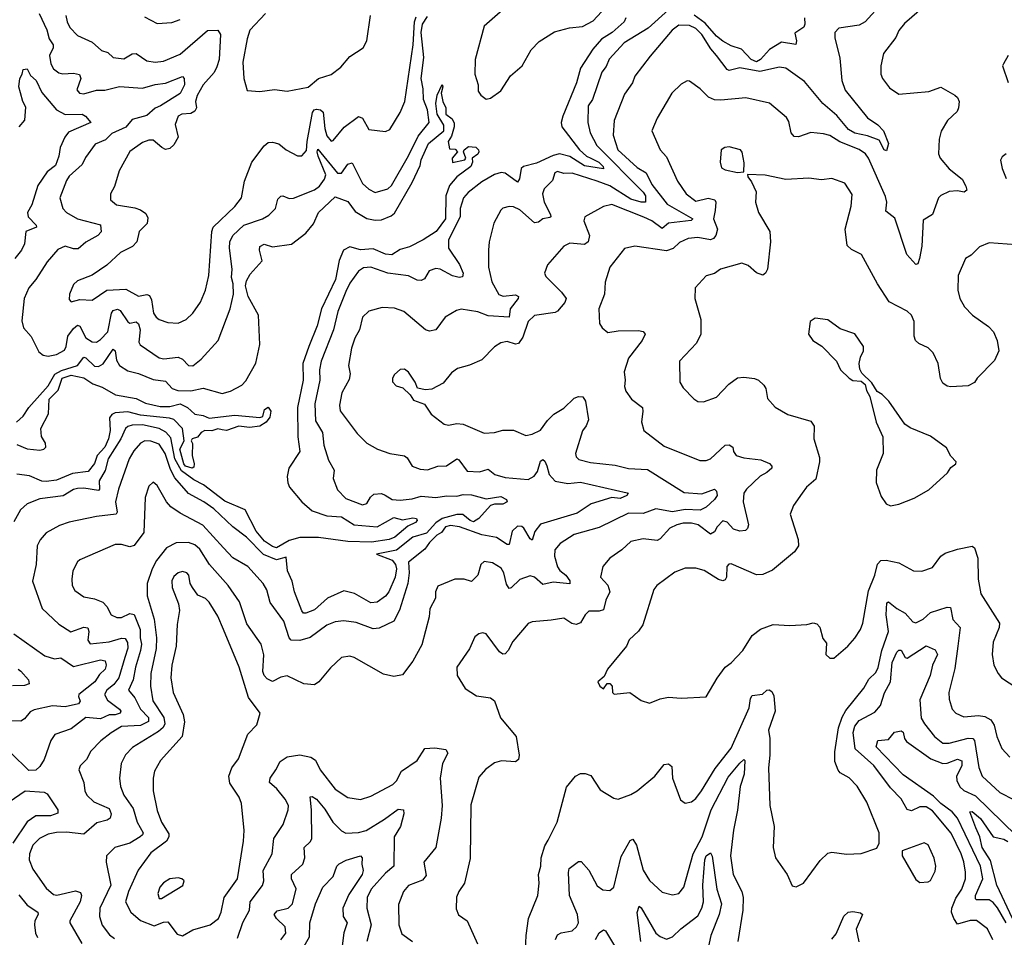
# Model space of a CAD drawing. Extents: x 1268547 to 1425625, y 515768 to 616754.
# Tile 357 of 507: x 1369509 to 1374208, y 577866 to 582246. Entities that reach past the tile are written whole.
import ezdxf

# ---------------------------------------------------------------- set-up
doc = ezdxf.new("R2010")
doc.units = 0

msp = doc.modelspace()

# ---------------------------------------------------------------- linework, layer by layer
at = {"layer": '0CON10XD'}
for points in [[(1373624.9, 582325.1), (1373544.6, 582235), (1373515, 582218.9), (1373417.5, 582205), (1373399.5, 582185), (1373399.8, 582159.8), (1373422.2, 582062.2), (1373433.2, 581955), (1373449, 581909), (1373555, 581777.1), (1373605, 581743.9), (1373632.1, 581715), (1373655.6, 581655), (1373645, 581620), (1373635, 581624), (1373610.9, 581670.9), (1373555, 581691.4), (1373495, 581704.5), (1373465, 581721.7), (1373408.9, 581788.9), (1373341.5, 581845), (1373255, 581951.2), (1373165, 582013.5), (1373135, 582019.6), (1373041.6, 581998.4), (1372945, 582016.2), (1372895, 582003.2), (1372885, 582007.8), (1372834.4, 582074.4), (1372806.7, 582106.7), (1372765, 582174.7), (1372735, 582204.2), (1372705, 582218.6), (1372655, 582218.7), (1372623.1, 582195), (1372518.5, 582071.5), (1372445, 581975.7), (1372433.1, 581945), (1372395, 581890), (1372345.8, 581765), (1372341.1, 581695), (1372363.8, 581625), (1372455, 581539.5), (1372498.9, 581515), (1372525, 581459.1), (1372598.4, 581365), (1372721.9, 581295), (1372713.4, 581286.6), (1372605, 581274.8), (1372575, 581248.7), (1372525, 581285.2), (1372487.6, 581302.4), (1372335, 581364), (1372295, 581353.6), (1372206, 581305), (1372201.1, 581285), (1372227.4, 581215), (1372221.3, 581185), (1372205, 581173.2), (1372135, 581178.2), (1372105.9, 581164.1), (1372028, 581075), (1372014, 581035), (1372019.7, 581019.7), (1372095.3, 580945.3), (1372116.9, 580915), (1372110, 580895), (1372075.8, 580854.3), (1372065, 580847.9), (1371965, 580834.5), (1371935, 580805.7), (1371909.7, 580730.3), (1371889.4, 580700.6), (1371875, 580696.3), (1371835, 580710), (1371805, 580703.1), (1371775, 580684.3), (1371715, 580622.7), (1371655, 580596.4), (1371598.8, 580581.2), (1371570.2, 580559.8), (1371529.4, 580510.6), (1371475, 580482), (1371445, 580478.8), (1371406.7, 580486.7), (1371396.2, 580515), (1371365, 580563.3), (1371345, 580578), (1371325, 580576.2), (1371297.3, 580552.7), (1371288, 580535), (1371287.7, 580517.7), (1371305, 580498.8), (1371337.7, 580487.7), (1371372.5, 580455), (1371388.8, 580428.8), (1371440.3, 580410.3), (1371472.8, 580362.8), (1371535, 580314.3), (1371555, 580310), (1371595, 580317.8), (1371625, 580315.6), (1371725, 580271.5), (1371775, 580275.6), (1371815, 580286.7), (1371865, 580286.9), (1371925, 580260.8), (1371955, 580266.7), (1371995, 580286.4), (1372027.5, 580332.5), (1372057.5, 580362.5), (1372105, 580391.1), (1372155, 580438.8), (1372175, 580446.5), (1372196.2, 580446.2), (1372209.5, 580425), (1372222.9, 580335), (1372212.9, 580307.1), (1372195, 580283.3), (1372160.6, 580175), (1372165, 580158.8), (1372177.1, 580147.1), (1372232.6, 580132.6), (1372349.9, 580119.9), (1372415, 580104.2), (1372505, 580098.1), (1372679.2, 579989.2), (1372765, 579982.9), (1372825, 580005.4), (1372834.6, 579994.6), (1372837.2, 579975), (1372825, 579955.5), (1372785, 579918.4), (1372755.7, 579905), (1372685, 579907.4), (1372625, 579895.9), (1372545, 579910.2), (1372485, 579887.9), (1372415, 579890), (1372275, 579821.8), (1372155, 579788.9), (1372087.8, 579745), (1372062.1, 579715), (1372061.2, 579685), (1372074.8, 579634.8), (1372086.6, 579616.6), (1372115, 579593.9), (1372135, 579566.9), (1372135, 579553.1), (1372055, 579560.4), (1372005, 579550.4), (1371965, 579585.4), (1371945, 579590.5), (1371895, 579573.6), (1371855, 579534.4), (1371845, 579531.4), (1371831.7, 579551.7), (1371819.1, 579605), (1371807.2, 579627.2), (1371765, 579652.7), (1371725, 579659.6), (1371710.3, 579645), (1371695, 579594.5), (1371665, 579564), (1371630, 579575), (1371585, 579575.4), (1371505, 579542.5), (1371493.3, 579515), (1371492.5, 579485), (1371465.8, 579434.2), (1371462.7, 579395), (1371428.7, 579261.3), (1371385, 579184), (1371335, 579118), (1371295, 579111.4), (1371245, 579121.9), (1371105, 579201.1), (1371085, 579206.9), (1371045, 579200.8), (1370992.5, 579152.5)], [(1369602.1, 582275), (1369637.7, 582197.7), (1369649.5, 582155), (1369669.2, 582125), (1369669, 582111), (1369651.7, 582075), (1369656.9, 582035), (1369670.8, 582010.8), (1369695, 581991.8), (1369715, 581986.8), (1369765, 581991), (1369794.8, 581984.8), (1369800.5, 581965), (1369781.1, 581911.1), (1369794, 581895), (1369815, 581891.3), (1369875, 581908.9), (1369915, 581909.3), (1369985, 581926.9), (1370095, 581918.4), (1370155, 581935.8), (1370205, 581942.5), (1370285, 581974.2), (1370294.5, 581964.5), (1370295.3, 581935.2), (1370275, 581893.9), (1370180.3, 581835)], [(1370681.4, 582275), (1370607.5, 582195), (1370593.6, 582155), (1370573.6, 582043.6), (1370578.8, 581965), (1370595, 581908), (1370655, 581902.5), (1370725, 581912.5), (1370785, 581904.4), (1370886.2, 581923.8), (1370935.5, 581964.5), (1370995.4, 581984.6), (1371040.7, 582019.3), (1371085, 582070), (1371148.3, 582111.7), (1371165.8, 582145), (1371182.9, 582265)], [(1372605, 582292.7), (1372508.6, 582205), (1372393.2, 582135), (1372322.3, 582057.7), (1372307.6, 582022.4), (1372287.3, 581995), (1372242.3, 581865), (1372222.5, 581835), (1372220.7, 581755), (1372231.6, 581705), (1372262.4, 581645), (1372485, 581422), (1372495.5, 581405), (1372495.6, 581375), (1372474.8, 581375.2), (1372425, 581389.7), (1372325, 581453.2), (1372264.7, 581474.7), (1372145, 581512.8), (1372105, 581511.8), (1372075, 581520.4), (1372063.1, 581515), (1372052.2, 581477.8), (1372011.5, 581438.5), (1372003.3, 581415), (1372011.4, 581375), (1372042.4, 581315), (1372044.4, 581305), (1372039.2, 581300.7), (1372005.3, 581294.7), (1371985, 581278.8), (1371965, 581276), (1371895, 581337.7), (1371865, 581352.5), (1371845, 581354.4), (1371815, 581345.7), (1371805, 581336), (1371771.9, 581275), (1371749.2, 581185), (1371745.4, 581145), (1371746.4, 581065), (1371762.2, 580995), (1371795, 580933.3), (1371816.3, 580926.4), (1371875, 580931.6), (1371889.4, 580925), (1371888.2, 580915), (1371850.3, 580865), (1371844.6, 580825.4), (1371745, 580831.8), (1371695, 580851.1), (1371615, 580863.8), (1371592.8, 580857.2), (1371540, 580825), (1371495, 580765.8), (1371465, 580758.9), (1371445, 580765.6), (1371342.4, 580852.4), (1371298.3, 580868.3), (1371238.8, 580871.2), (1371175, 580854.4), (1371145.6, 580825), (1371131.1, 580765), (1371107.8, 580725), (1371091.8, 580678.2), (1371078.5, 580595), (1371086.2, 580555), (1371081.9, 580528.1), (1371046.4, 580465), (1371035.5, 580405), (1371038.6, 580378.6), (1371120, 580270), (1371166, 580225), (1371216.7, 580195), (1371275, 580175.6), (1371345, 580164.5), (1371357.5, 580155), (1371381.4, 580115), (1371419.8, 580099.8), (1371455, 580097.3), (1371505, 580114.5), (1371545, 580116.2), (1371595, 580149.1), (1371605, 580144.5), (1371645, 580091.5), (1371703.1, 580086.9), (1371745, 580100.5), (1371775.8, 580075), (1371825, 580059.7), (1371935, 580050.4), (1371963.4, 580066.6), (1371980.4, 580089.6)], [(1373825, 582309.2), (1373732, 582228), (1373705, 582194), (1373689.4, 582160.6), (1373631.4, 582085), (1373618.1, 582025), (1373618.6, 581985), (1373626, 581965), (1373660.2, 581920.2), (1373705, 581890.8), (1373847.2, 581902.8), (1373905, 581924.2), (1373971.2, 581885), (1373983.8, 581875), (1373992, 581855), (1373990, 581825), (1373982.1, 581807.9), (1373937.5, 581765), (1373906.3, 581713.7), (1373896.9, 581675), (1373893.6, 581605), (1373901.5, 581585), (1373945, 581534.4), (1374006.8, 581485), (1374025, 581451.2), (1374028.7, 581431.3), (1374017, 581423), (1373985, 581428.9), (1373945, 581425.6), (1373905, 581405.8), (1373894.6, 581395.4), (1373865.4, 581315), (1373821.2, 581288.8), (1373813.5, 581165), (1373803.8, 581105), (1373795, 581080), (1373785, 581077.5), (1373742.2, 581125), (1373685, 581298), (1373642.2, 581332.2), (1373647.1, 581375), (1373641.4, 581401.4), (1373559.5, 581585), (1373545, 581606), (1373515, 581625.8), (1373422.6, 581662.6), (1373375, 581692.7), (1373345, 581701.2), (1373285, 581707.3), (1373226, 581686), (1373205, 581688.8), (1373191.4, 581705), (1373178.9, 581758.9), (1373168.3, 581778.3), (1373086.6, 581846.6), (1372975, 581872.1), (1372855, 581861.2), (1372825, 581863.8), (1372796, 581876), (1372756.2, 581915), (1372705, 581952), (1372695, 581953.8), (1372665, 581938), (1372621.4, 581895), (1372551.1, 581775), (1372526.2, 581715), (1372565.6, 581625), (1372595, 581590.8), (1372648.8, 581475), (1372690, 581415), (1372735, 581380), (1372795, 581394.3), (1372826.2, 581385), (1372830.7, 581375), (1372828.3, 581335), (1372819.4, 581295), (1372839.6, 581245), (1372831.2, 581215), (1372819.2, 581200.8), (1372805, 581195.6), (1372745, 581206.8), (1372698.7, 581201.3), (1372658.5, 581181.5), (1372626.9, 581153.1), (1372595, 581141.6), (1372445, 581164.4), (1372395, 581154.3), (1372325.4, 581064.6), (1372302.4, 580992.4), (1372299.4, 580935), (1372272.9, 580865), (1372276, 580795), (1372288, 580775), (1372315, 580753.3), (1372365, 580760.6), (1372461.7, 580761.7), (1372485, 580757.5), (1372494, 580745), (1372478.9, 580715), (1372415, 580630.8), (1372394.3, 580565), (1372399.1, 580525), (1372394.5, 580495), (1372402, 580472), (1372429.2, 580435), (1372480.6, 580395), (1372483.5, 580375), (1372475.6, 580325.6), (1372487.5, 580285), (1372585, 580210), (1372755, 580142.2), (1372785, 580141.5), (1372805, 580149.5), (1372875, 580215.5), (1372895, 580216.9), (1372911.9, 580205), (1372915.7, 580185), (1372928.8, 580165), (1372965, 580153.8), (1373045.4, 580145.4), (1373087.5, 580127.5), (1373098.1, 580115), (1373098.6, 580105), (1373075.3, 580084.7), (1373043.4, 580066.6), (1372977.5, 580005), (1372964.4, 579985), (1372962.1, 579945), (1372986.5, 579835), (1372982.4, 579817.6), (1372972.6, 579807.4), (1372945.4, 579804.6), (1372915, 579814.6), (1372885, 579847.8), (1372865, 579853.5), (1372837.5, 579825), (1372825, 579801.9), (1372805, 579790.5), (1372747.5, 579835), (1372715, 579842.1), (1372675, 579841.8), (1372644.3, 579835), (1372611.5, 579818.5), (1372565, 579768.1), (1372550.4, 579759.6), (1372485, 579767.1), (1372426.2, 579755), (1372383.1, 579715), (1372325.8, 579675), (1372292.5, 579635), (1372280.6, 579585), (1372316.3, 579546.3), (1372325.4, 579515), (1372305.4, 579475), (1372295, 579428.9), (1372275, 579421.8), (1372225, 579422.5), (1372207.3, 579405), (1372185, 579367.1), (1372165, 579358.9), (1372143.1, 579363.1), (1372105, 579389.2), (1372045, 579379.4), (1371955, 579371.9), (1371935, 579364.2), (1371861.9, 579278.1), (1371840, 579235), (1371825, 579219.2), (1371815, 579217.5), (1371798.3, 579228.3), (1371735, 579314), (1371718.6, 579318.6), (1371700, 579315), (1371680.2, 579299.8), (1371655, 579243.3), (1371594.3, 579155), (1371596, 579115), (1371635, 579054), (1371688.3, 579018.3), (1371755, 579008.1), (1371774.2, 578995), (1371803.8, 578913.8), (1371877.5, 578825), (1371892, 578735), (1371888.8, 578715), (1371875, 578703.8), (1371807.9, 578707.9), (1371775, 578698.9), (1371732.6, 578667.4), (1371700.5, 578629.5), (1371662.1, 578497.9), (1371658.6, 578241.4)], [(1371815, 582292.5), (1371725.6, 582214.4), (1371681.9, 582055), (1371680.8, 581985), (1371696.4, 581935), (1371696.5, 581905), (1371709.4, 581885), (1371735, 581865.7), (1371755, 581870.6), (1371804.7, 581905.3), (1371851.8, 581978.2), (1371906.3, 582025), (1371949, 582101), (1371988.2, 582141.8), (1372061.8, 582188.2), (1372133.5, 582206.5), (1372195, 582212.5), (1372245, 582240), (1372285, 582282.5)], [(1373253.8, 582255), (1373256.2, 582225), (1373250.7, 582209.3), (1373208.3, 582181.7), (1373216.2, 582145), (1373213.3, 582126.7), (1373145, 582137.8), (1373087.4, 582102.6), (1373045, 582055.3), (1373025, 582044.8), (1372999.3, 582055), (1372954.3, 582104.3), (1372905, 582120.3), (1372865, 582143.1), (1372835, 582166.5), (1372779.7, 582229.7), (1372727.5, 582267.5)], [(1372401.2, 582255), (1372393.3, 582235), (1372336.5, 582185), (1372285, 582153.1), (1372244.1, 582105), (1372185, 582013.8), (1372166.1, 581943.9), (1372101, 581785), (1372093.1, 581755), (1372096.5, 581735), (1372180.4, 581625), (1372213.8, 581593.8), (1372234.6, 581584.6), (1372273.2, 581565), (1372293.1, 581545), (1372295.7, 581534.3), (1372205, 581547.8), (1372135, 581593.2), (1372085, 581605.3), (1372055, 581597.5), (1371975, 581560.4), (1371912.5, 581545), (1371902.7, 581535), (1371893.5, 581486.5), (1371885, 581470.6), (1371825, 581512.3), (1371806.3, 581516.3), (1371775, 581506.4), (1371715, 581471.5), (1371649.9, 581420.1), (1371627.5, 581395), (1371610.3, 581345), (1371610.7, 581305), (1371555.3, 581195), (1371554.7, 581155), (1371607.9, 581077.9), (1371625.9, 581035), (1371622.4, 581017.6), (1371605.4, 581014.6), (1371575, 581022.7), (1371515, 581055.3), (1371495, 581058.7), (1371462.9, 581047.1), (1371440.7, 581009.3), (1371425, 581000.8), (1371405, 581002.2), (1371365, 581023.5), (1371265.6, 581035.6), (1371185, 581064.7), (1371148.9, 581061.1), (1371126.5, 581045), (1371085, 580988.2), (1371065, 580948.9), (1371027.8, 580852.2), (1371007.1, 580765), (1370947.9, 580615), (1370938.9, 580575), (1370940.8, 580525), (1370917.7, 580412.3), (1370920.8, 580330.8), (1370954.7, 580275), (1370959.6, 580215), (1370982.8, 580142.8), (1371008.9, 580095), (1371004.4, 580055), (1371025, 580001.2), (1371065, 579960), (1371145, 579930), (1371165, 579937.1), (1371183, 579967), (1371199.5, 579980.5), (1371235, 579984.4), (1371253.3, 579976.7), (1371286.2, 579956.2), (1371325, 579951.5), (1371381.7, 579958.3), (1371425, 579970.8), (1371494.6, 579965.4), (1371545, 579972.9), (1371595, 579972), (1371625, 579979.5), (1371665, 579977.7), (1371735, 579958.7), (1371805, 579969), (1371831.8, 579955), (1371835.6, 579945), (1371815, 579932.7), (1371775, 579932.5), (1371755, 579926.2), (1371699.5, 579865), (1371675, 579849.6), (1371658.4, 579855), (1371624.4, 579884.4), (1371595, 579883.3), (1371525, 579865.5), (1371495, 579843.8), (1371450.6, 579795), (1371384.7, 579775), (1371307.1, 579712.9), (1371212, 579695), (1371286.4, 579666.4), (1371303, 579645), (1371307.6, 579625), (1371300.2, 579585), (1371270.3, 579515), (1371255, 579494.7), (1371214.8, 579465.2), (1371185, 579461.9), (1371107.1, 579507.1), (1371055, 579519), (1370977.1, 579485), (1370915, 579428.8), (1370875, 579412.4), (1370863.6, 579413.6), (1370854.5, 579424.5), (1370820.3, 579515), (1370809.7, 579565), (1370786.7, 579615), (1370780.8, 579680.8), (1370735, 579668.2), (1370673, 579693), (1370590.8, 579775), (1370525.2, 579825.2), (1370435, 579911.2), (1370387.9, 579945), (1370314.1, 579984.1), (1370249.6, 580059.6), (1370228.3, 580098.3), (1370203.3, 580175), (1370175, 580219.5), (1370135.4, 580234.6), (1370105.3, 580234.7), (1370085, 580223.6), (1370052.8, 580187.2), (1370030.7, 580149.3), (1369979.7, 580005), (1369966.7, 579945), (1369973.6, 579895), (1369969.2, 579885), (1369875.3, 579874.7), (1369745, 579846.8), (1369698.1, 579831.9), (1369635, 579796.5), (1369606.6, 579763.4), (1369592.9, 579735), (1369587.7, 579645), (1369569.2, 579565), (1369616.7, 579435), (1369695, 579361.1), (1369753.1, 579323.1), (1369815, 579346.6), (1369833.3, 579343.3), (1369839.2, 579325), (1369833.8, 579283.8), (1369845, 579267.3), (1369935, 579276.7), (1369995, 579294.1), (1370012, 579292), (1370022.6, 579272.6), (1370025.6, 579245.6), (1370011.3, 579201.3), (1369982.4, 579105), (1369958, 579072), (1369924.7, 579045), (1369913.1, 579025), (1369927.4, 578997.4), (1369984.6, 578955), (1369992.1, 578945), (1369988.5, 578935), (1369965, 578927.4), (1369935, 578927.4), (1369895, 578908.9), (1369825, 578914.3), (1369755, 578860.7), (1369676.2, 578833.8), (1369657.1, 578805), (1369625, 578714.2), (1369605, 578681.4), (1369585, 578664.3), (1369552.5, 578662.5), (1369468.6, 578745)], [(1370180.3, 581835), (1370155, 581823.2), (1370115, 581788.6), (1370045, 581769.5), (1370015, 581732.4), (1369948.3, 581701.7), (1369918.4, 581671.6), (1369869, 581651), (1369822.8, 581587.2), (1369806.9, 581555), (1369745, 581498.6), (1369732.3, 581477.7), (1369700, 581395), (1369715, 581344.2), (1369732.9, 581325), (1369785, 581295.9), (1369895, 581265.7), (1369897.1, 581232.9), (1369881.4, 581215), (1369825, 581183.9), (1369787.5, 581152.5), (1369765, 581151.9), (1369725, 581163.9), (1369691, 581149), (1369639.9, 581090.1), (1369586.5, 581005), (1369552.2, 580965), (1369530.5, 580915), (1369518.7, 580808.7), (1369526.9, 580775), (1369562.8, 580732.7), (1369600.6, 580660.6), (1369621.2, 580645), (1369645, 580640.4), (1369685, 580647.7), (1369722.2, 580667.8), (1369730.7, 580685), (1369738.5, 580735), (1369765, 580771.8), (1369785, 580787.5), (1369795, 580782.9), (1369825, 580727.1), (1369855, 580707.5), (1369875, 580706.2), (1369895, 580718.5), (1369928.9, 580755), (1369947.5, 580845), (1369955, 580857.8), (1369975, 580864.1), (1369987.8, 580857.8), (1370025, 580802.9), (1370035, 580797.1), (1370065, 580803.1), (1370075, 580794.5), (1370084, 580765), (1370077.1, 580707.1), (1370083.3, 580693.3), (1370175, 580631.1), (1370196.7, 580626.7), (1370265.3, 580635.3), (1370285.2, 580625.2), (1370315, 580595.6), (1370335, 580593.6), (1370375.2, 580624.8), (1370455.5, 580715), (1370513.3, 580865), (1370528.8, 580935), (1370527.3, 580985), (1370520, 581015), (1370523.4, 581055), (1370510.2, 581155), (1370512.3, 581185), (1370526.3, 581215), (1370578.5, 581265), (1370666.9, 581295), (1370697.4, 581312.6), (1370729.5, 581345), (1370741.4, 581388.6), (1370755, 581402.9), (1370765, 581404.4), (1370795, 581391.8), (1370815, 581393.8), (1370915, 581433.1), (1370939.4, 581450.6), (1370963.6, 581485), (1370969.7, 581505), (1370932.9, 581595), (1370928.4, 581615), (1370932.4, 581627.6), (1371025, 581513.1), (1371045, 581513.8), (1371075, 581556.2), (1371095, 581562.7), (1371145, 581463.8), (1371175, 581436.2), (1371205, 581420), (1371265, 581438.9), (1371283.8, 581455), (1371364.6, 581595.4), (1371411, 581689), (1371463, 581755), (1371454.4, 581815), (1371435.3, 581865), (1371434.3, 581915), (1371424.2, 581965), (1371437.9, 582065), (1371425.3, 582185), (1371430.9, 582225), (1371455, 582260.4)], [(1369728.2, 582265), (1369734.6, 582235), (1369748.1, 582208.1), (1369785, 582170.9), (1369855, 582138.6), (1369899.2, 582099.2), (1369929.1, 582089.1), (1369955, 582064.4), (1370005, 582058.8), (1370045, 582082.2), (1370065, 582084.5), (1370115, 582048.8), (1370155, 582042.8), (1370195, 582048.4), (1370275, 582081.4), (1370405, 582194.5), (1370455, 582195.5), (1370466.5, 582175), (1370460.3, 582055), (1370450.2, 582020.2), (1370436.8, 581993.2), (1370384.7, 581935), (1370355, 581883.1), (1370347.5, 581855), (1370351.9, 581825), (1370345, 581808.8), (1370325, 581797.9), (1370283.3, 581795), (1370264.4, 581785), (1370251.5, 581745), (1370265.3, 581685), (1370245, 581647.7), (1370225, 581631.6), (1370205, 581626.7), (1370186.5, 581635), (1370145, 581670), (1370125, 581670.4), (1370095, 581659.6), (1370035, 581616.7), (1369983.8, 581525), (1369960.5, 581449.5), (1369942.5, 581415), (1369942.2, 581385), (1369971.3, 581361.3), (1370057.5, 581347.5), (1370085, 581337.5), (1370110, 581320), (1370120.2, 581300.2), (1370116.7, 581273.3), (1370079.4, 581235), (1370067.8, 581185), (1370046.6, 581163.4), (1369990.5, 581135), (1369925, 581074.4), (1369854.4, 581025.6), (1369785, 580999.2), (1369765, 580981.2), (1369745.8, 580935), (1369745, 580910), (1369755, 580898.8), (1369795, 580909.5), (1369855, 580907.5), (1369925, 580954.6), (1370015, 580959.2), (1370075, 580925.9), (1370115, 580934.7), (1370128.9, 580928.9), (1370138.3, 580908.3), (1370147.7, 580845), (1370159.4, 580825), (1370175, 580814.4), (1370215, 580800.6), (1370265, 580796.5), (1370304, 580815), (1370335, 580844.3), (1370372.1, 580897.9), (1370395.4, 580955), (1370411.5, 581025), (1370425.8, 581235), (1370432.5, 581255), (1370535, 581354.4), (1370566.9, 581395), (1370581.5, 581475), (1370616.9, 581565), (1370675, 581644), (1370695, 581660), (1370715, 581661.4), (1370745, 581652.5), (1370780, 581625), (1370835, 581596), (1370855, 581595.8), (1370878.1, 581621.9), (1370880.4, 581665), (1370906.8, 581803.2), (1370913.9, 581816.1), (1370925, 581819.3), (1370945.1, 581815.1), (1370957.8, 581805), (1370965, 581726.7), (1370975, 581691.9), (1370995, 581665.6), (1371005, 581669.4), (1371056.6, 581733.4), (1371125, 581783.9), (1371145.2, 581775.2), (1371175, 581722), (1371255, 581712.5), (1371275, 581722), (1371325, 581802.5), (1371346.2, 581855), (1371387.3, 582125), (1371392.4, 582235), (1371400.9, 582259.1)], [(1370105, 582258.6), (1370165, 582228.1), (1370235, 582231.8), (1370275, 582246.4)], [(1374226.7, 582075), (1374203.3, 582035), (1374200, 582025), (1374225.7, 581945.7)], [(1369513.1, 581896.9), (1369505.2, 581925), (1369508.9, 581965), (1369521.3, 581985), (1369525, 582007.9), (1369545, 582010.5), (1369559.7, 581979.7), (1369587.5, 581955), (1369615, 581897.5), (1369685, 581814.6), (1369725, 581792.5), (1369807.1, 581795), (1369823.6, 581785), (1369848.8, 581755), (1369741.4, 581708.6), (1369723.9, 581685), (1369701.2, 581635), (1369696.1, 581595), (1369679.9, 581550.1), (1369639.9, 581520.1), (1369594.8, 581455), (1369567.4, 581362.6), (1369545.9, 581325), (1369548.8, 581305), (1369587.5, 581265), (1369588.8, 581255), (1369538.6, 581235), (1369531.5, 581175), (1369517.1, 581145), (1369485.5, 581105)], [(1369492.9, 580325), (1369525, 580352.9), (1369552.3, 580395), (1369645, 580498.2), (1369676.5, 580553.5), (1369708.5, 580571.5), (1369785.3, 580594.7), (1369815, 580634.5), (1369825, 580632.2), (1369865, 580592.1), (1369885, 580589.5), (1369906.4, 580603.6), (1369955, 580673.3), (1369964.6, 580664.6), (1369971, 580621), (1369985, 580595.5), (1370025, 580569.3), (1370075, 580557.6), (1370145, 580528.7), (1370205, 580520), (1370235.7, 580485.7), (1370263.8, 580475), (1370325, 580474.8), (1370385, 580486.2), (1370475, 580462.2), (1370515, 580471.9), (1370569.2, 580500.8), (1370587.9, 580522.1), (1370635, 580605.6), (1370654.8, 580695), (1370648.8, 580835), (1370598.7, 580925), (1370586.6, 580975), (1370591, 580999), (1370609.3, 581030.7), (1370665.9, 581095), (1370652.5, 581145), (1370655, 581162.5), (1370675, 581174.2), (1370715, 581162), (1370805.4, 581174.6), (1370875, 581227.1), (1370910.5, 581270.5), (1370934.2, 581325.8), (1371015, 581400.9), (1371075, 581377.1), (1371109.6, 581329.6), (1371165, 581296.6), (1371205, 581288.9), (1371235, 581290.9), (1371281.1, 581308.9), (1371297.6, 581322.4), (1371381.6, 581468.4), (1371420.3, 581549.8), (1371425, 581576.2), (1371460, 581655), (1371533.3, 581715), (1371532.6, 581742.6), (1371501.9, 581795), (1371495.4, 581845), (1371501.2, 581885), (1371525, 581936.7), (1371528.8, 581925), (1371520, 581895), (1371527.5, 581855), (1371542.2, 581825), (1371542.5, 581795), (1371572.4, 581772.4), (1371581.7, 581751.7), (1371582.7, 581735), (1371569.8, 581690.2), (1371554.4, 581664.4), (1371560, 581630), (1371587, 581627), (1371597.5, 581615), (1371572.5, 581585), (1371575, 581563.8), (1371633.3, 581576.7), (1371637.5, 581585), (1371626.2, 581615), (1371630, 581625), (1371650.2, 581639.8), (1371685, 581636.9), (1371698, 581625), (1371700, 581615), (1371695, 581603.8), (1371667.5, 581585), (1371670, 581565), (1371662.5, 581545), (1371595.2, 581494.8), (1371559.4, 581455), (1371542.9, 581405), (1371540.4, 581295), (1371496.2, 581235), (1371435, 581195.6), (1371368.6, 581161.4), (1371325, 581148.1), (1371285, 581123.6), (1371255, 581126.4), (1371195, 581151.8), (1371135, 581147.1), (1371085, 581160.8), (1371054.2, 581145), (1371033.7, 581096.3), (1371015.8, 581005), (1370949.5, 580865), (1370927.7, 580785), (1370889, 580685), (1370860.3, 580605), (1370860.9, 580525), (1370835.2, 580395), (1370836.1, 580255), (1370845.4, 580185), (1370792.8, 580105), (1370785.4, 580065.4), (1370788.2, 580035), (1370797.2, 580015), (1370855, 579944.1), (1370905, 579901.1), (1370975, 579877.5), (1371045, 579872.4), (1371105, 579834.8), (1371215.4, 579824.6), (1371295, 579870), (1371335, 579858), (1371385, 579867.4), (1371402.5, 579865), (1371406.2, 579855), (1371398.2, 579845), (1371361.7, 579828.3), (1371299.6, 579775), (1371272, 579765), (1371188.3, 579751.7), (1371075, 579755.7), (1370934.1, 579774.1), (1370845, 579773.8), (1370795, 579760.1), (1370735.1, 579724.9), (1370715, 579730.6), (1370677.2, 579757.2), (1370638, 579805), (1370585, 579905.4), (1370487.7, 579947.7), (1370385.7, 580025), (1370339.3, 580049.3), (1370281.6, 580091.6), (1370249.9, 580149.9), (1370230.3, 580250.3), (1370207, 580277), (1370175, 580295.1), (1370095, 580311.8), (1370045, 580310.6), (1370025, 580304.4), (1370014.4, 580295), (1369992.1, 580245), (1369930.7, 580149.3), (1369916.5, 580093.5), (1369888.3, 580045), (1369889.7, 580005), (1369885, 579998.5), (1369815, 580010), (1369785, 580008.2), (1369765, 580002.7), (1369716.3, 579973.7), (1369605, 579958.8), (1369544.7, 579935.3), (1369513.2, 579906.8), (1369480.9, 579849.1)], [(1369506.2, 581733.8), (1369534, 581766), (1369538.1, 581828.1), (1369523.5, 581855), (1369513.1, 581896.9)], [(1372935, 581516.7), (1372965, 581520), (1372967, 581563), (1372956.4, 581613.6), (1372948.8, 581625), (1372895, 581639.2), (1372874.2, 581635.8), (1372856.2, 581623.8), (1372852, 581565), (1372858.3, 581538.3), (1372875, 581528.8), (1372935, 581516.7)], [(1374217.5, 581605), (1374198.3, 581591.7), (1374190, 581575), (1374198, 581535), (1374217, 581487)], [(1374265, 581171.2), (1374135, 581180.5), (1374089.1, 581160.9), (1374049.1, 581120.9), (1374022.5, 581105), (1373988.1, 581025), (1373985.7, 580955), (1373996, 580915), (1374018, 580875), (1374056, 580835), (1374132, 580782), (1374156, 580755), (1374174.2, 580715), (1374182, 580665), (1374161.7, 580618.3), (1374078.8, 580535), (1374065, 580513.8), (1374035, 580497.5), (1373953.2, 580493.2), (1373935, 580495.8), (1373915, 580510), (1373903.6, 580533.6), (1373892.9, 580605), (1373868.8, 580655), (1373845, 580679.1), (1373799.8, 580699.8), (1373784.3, 580715), (1373777.1, 580735), (1373777.5, 580805), (1373765.5, 580835), (1373745, 580854.4), (1373659.1, 580899.1), (1373602.9, 580985), (1373525.8, 581125), (1373479.1, 581149.1), (1373458.1, 581168.1), (1373447.8, 581245), (1373476.9, 581355), (1373481.7, 581411.7), (1373446.2, 581465), (1373385, 581487.8), (1373335, 581480.9), (1373275, 581489.5), (1373165, 581482.7), (1373066.4, 581503.6), (1372982.5, 581507.5), (1372983.3, 581495), (1373001.4, 581471.4), (1373023.6, 581423.6), (1373020.5, 581375), (1373035, 581326), (1373088.1, 581235), (1373092.5, 581185), (1373077.9, 581055), (1373068.6, 581035), (1373055, 581025.8), (1373025, 581038.1), (1372985, 581072.2), (1372955, 581083.3), (1372853.3, 581055), (1372825, 581034.2), (1372785, 581022.5), (1372732, 580965), (1372730.8, 580915), (1372760, 580815), (1372760, 580745), (1372739.1, 580700.9), (1372658, 580615), (1372658.6, 580515), (1372675, 580488), (1372725.7, 580435.7), (1372745, 580424), (1372772.3, 580422.3), (1372835, 580443.3), (1372893.6, 580506.4), (1372935, 580535.5), (1372965, 580540), (1373015, 580532.9), (1373034.6, 580524.6), (1373060.6, 580500.6), (1373069.4, 580485), (1373077.3, 580437.3), (1373115, 580396), (1373175, 580360.6), (1373285, 580329.2), (1373300.6, 580305), (1373299.4, 580245), (1373326.4, 580156.4), (1373325.6, 580135), (1373307.9, 580052.1), (1373263.3, 580015), (1373242.5, 579985), (1373202.4, 579927.6), (1373186.5, 579885), (1373224.5, 579765), (1373225.5, 579734.5), (1373205.8, 579705), (1373101.7, 579618.3), (1373055, 579597.1), (1373025, 579595.6), (1372905, 579649.1), (1372892.5, 579647.5), (1372883.7, 579636.3), (1372881.8, 579585), (1372875, 579572.2), (1372865, 579567.9), (1372844.3, 579574.3), (1372776, 579616), (1372735, 579628.5), (1372685, 579628.2), (1372635, 579608.9), (1372548.8, 579545), (1372535, 579526.2), (1372482.8, 579357.2), (1372462.4, 579327.6), (1372418, 579285), (1372404.1, 579255.9), (1372314.2, 579145), (1372298.8, 579111.2), (1372267.5, 579085), (1372277.5, 579065), (1372295, 579052.5), (1372313.3, 579076.7), (1372325, 579076.7), (1372336, 579065), (1372337.5, 579035), (1372346.7, 579026.7), (1372420, 579035), (1372475, 578996.7), (1372515, 578983.8), (1372565.6, 579004.4), (1372605, 579011.9), (1372665, 579006.9), (1372785, 579013.3), (1372837, 579103), (1372876, 579155), (1372905, 579175.8), (1372960, 579235), (1373003.9, 579306.1), (1373043.9, 579336.1), (1373105, 579358.8), (1373185, 579354.4), (1373265, 579358.6), (1373295, 579366), (1373312.7, 579362.7), (1373326.8, 579346.8), (1373342, 579292), (1373359.3, 579269.3), (1373356.7, 579215), (1373375, 579197.5), (1373395, 579197.5), (1373461.2, 579255), (1373495, 579293.3), (1373521.2, 579335), (1373532.5, 579365), (1373559.1, 579519.1), (1373589.2, 579595), (1373602.6, 579647.4), (1373618, 579665), (1373644, 579666), (1373703.9, 579653.9), (1373775, 579615.6), (1373815, 579613.1), (1373865, 579630.8), (1373905, 579685.7), (1373925, 579700), (1373985, 579719.2), (1374055, 579732), (1374065.8, 579725), (1374082.2, 579675), (1374083.5, 579575), (1374095.4, 579505.4), (1374184.4, 579365), (1374183.1, 579345), (1374154.4, 579275), (1374150, 579215), (1374158, 579165), (1374178, 579125), (1374195, 579104.3), (1374267, 579057)], [(1373665, 579925.8), (1373705, 579933.8), (1373777.6, 579962.4), (1373847.6, 580002.4), (1373937.2, 580082.8), (1373952.5, 580107.5), (1373976.7, 580125), (1373978.8, 580135), (1373952, 580162), (1373932.3, 580202.3), (1373855, 580257.1), (1373758.3, 580298.3), (1373733.8, 580315), (1373656.7, 580425), (1373625, 580456.7), (1373600.7, 580470.7), (1373575, 580512.5), (1373528, 580558), (1373517.7, 580577.7), (1373515.8, 580605), (1373521.4, 580635), (1373536.4, 580665), (1373536.2, 580685), (1373495, 580745.8), (1373425, 580770), (1373365, 580812.5), (1373305, 580821.2), (1373281.2, 580805), (1373273.8, 580745), (1373293.3, 580715), (1373337.7, 580687.7), (1373406.4, 580616.4), (1373426.7, 580575), (1373467.5, 580535), (1373485, 580524), (1373525, 580520), (1373543.9, 580503.9), (1373550, 580475), (1373566.4, 580446.4), (1373596.2, 580325), (1373628.8, 580255), (1373630, 580175), (1373598.6, 580095), (1373595.9, 580035.9), (1373620.5, 579970.5), (1373644.3, 579934.3), (1373665, 579925.8)], [(1369495, 580218.7), (1369545, 580196.8), (1369605, 580191.2), (1369624.2, 580195.8), (1369634, 580206), (1369631.4, 580225), (1369613.3, 580256.7), (1369609.5, 580295), (1369646.7, 580365), (1369650.2, 580435), (1369692, 580478), (1369712, 580535), (1369755, 580549.3), (1369815, 580535.7), (1369857.6, 580507.6), (1369901.9, 580491.9), (1369965.8, 580455), (1370065, 580436.8), (1370108.8, 580415), (1370179, 580399), (1370225, 580399.4), (1370275, 580411.3), (1370309.4, 580395), (1370345, 580362), (1370385, 580355.8), (1370413.3, 580343.3), (1370535, 580358.5), (1370655, 580346.9), (1370668.6, 580351.4), (1370676.5, 580385), (1370695, 580396.9), (1370707.2, 580377.2), (1370702.3, 580347.7), (1370684.4, 580325), (1370655, 580305.4), (1370605, 580299.5), (1370555, 580305.4), (1370495, 580285.6), (1370475, 580287.8), (1370455, 580292.9), (1370425, 580284), (1370392.5, 580285), (1370374.2, 580275), (1370356.7, 580253.3), (1370332.5, 580245), (1370327.5, 580235), (1370333, 580223), (1370332.5, 580165), (1370341.4, 580125), (1370339.7, 580110.3), (1370332.5, 580105), (1370300.8, 580115), (1370292.6, 580125), (1370273.8, 580195), (1370293.2, 580235), (1370286.2, 580295), (1370245, 580336.7), (1370223.6, 580343.6), (1370085, 580357.7), (1370025, 580373.2), (1369965, 580369.7), (1369948.6, 580361.4), (1369937.5, 580345), (1369940.3, 580285), (1369932.1, 580245), (1369915, 580205.7), (1369878.8, 580165), (1369865, 580128), (1369835, 580088.8), (1369760.9, 580079.1), (1369685, 580048.5), (1369635, 580041.5), (1369615, 580043.6), (1369555, 580069), (1369495, 580076.9)], [(1371980.4, 580089.6), (1371995, 580138), (1372005, 580145.6), (1372015, 580138), (1372025, 580116), (1372035.4, 580075), (1372065, 580042.7), (1372125, 580031.3), (1372185, 580038.2), (1372407.2, 579987.2), (1372413.3, 579985), (1372405.6, 579975), (1372375, 579960.3), (1372335, 579965.3), (1372236, 579935), (1372169.5, 579890.5), (1371995, 579838.2), (1371967.7, 579802.3), (1371955, 579762), (1371945, 579767.5), (1371915, 579818.2), (1371905, 579826.2), (1371885, 579828.2), (1371859.6, 579805), (1371845, 579740.5), (1371835, 579740.9), (1371785, 579774), (1371715, 579787.1), (1371608.1, 579825), (1371565, 579831.2), (1371540.5, 579825), (1371521.4, 579798.6), (1371499.1, 579785), (1371465, 579749.7), (1371441.8, 579718.2), (1371364.2, 579655.8), (1371367.7, 579605), (1371361.4, 579555), (1371322.2, 579427.7), (1371295, 579374.3), (1371225, 579342.1), (1371195, 579337.9), (1371115, 579368), (1371055, 579376.2), (1371015, 579372.3), (1370975, 579355.4), (1370895, 579296.8), (1370845, 579282.5), (1370805, 579284.6), (1370795.3, 579295.3), (1370769.6, 579375), (1370704.4, 579464.4), (1370688, 579525), (1370670.9, 579555), (1370597.7, 579635), (1370526.3, 579676.3), (1370480.7, 579725), (1370383.4, 579833.4), (1370275, 579889.7), (1370229.9, 579919.9), (1370208.8, 579945), (1370165, 580022.9), (1370145, 580038), (1370125, 580018.8), (1370108.2, 579965), (1370101.5, 579798.5), (1370055, 579735.6), (1370035, 579729.1), (1369995, 579740.9), (1369965, 579740.5), (1369795, 579667.1), (1369785, 579658), (1369763.1, 579615), (1369756.9, 579575), (1369759.4, 579545), (1369771.4, 579521.4), (1369815, 579491.1), (1369865, 579481.1), (1369905, 579465.5), (1369924.7, 579444.7), (1369945.8, 579405), (1369971.7, 579391.7), (1369995, 579392.2), (1370035, 579411.2), (1370055, 579406.4), (1370083.3, 579335), (1370083.9, 579295), (1370089.5, 579265), (1370086.1, 579235), (1370061.2, 579155), (1370051, 579095), (1370028, 579045), (1370059, 579009), (1370086.1, 578955), (1370123.3, 578915), (1370123.5, 578896.5), (1370085, 578876.1), (1369995, 578871.5), (1369945, 578841.6), (1369895.8, 578804.3), (1369848.5, 578755), (1369828.1, 578715), (1369796.7, 578685), (1369790.5, 578665), (1369814.5, 578605), (1369819.5, 578565), (1369828.5, 578545), (1369862.6, 578512.6), (1369935, 578480), (1369945.9, 578455), (1369941.2, 578435), (1369925.7, 578424.3), (1369877.6, 578412.4), (1369815, 578358.2), (1369732.1, 578367.9), (1369683.8, 578366.2), (1369645, 578357.8), (1369602.7, 578337.3), (1369571.2, 578305), (1369555.3, 578265), (1369554.7, 578235), (1369571.2, 578191.2), (1369635, 578100.5), (1369669.6, 578069.6), (1369686.5, 578066.5), (1369775, 578087.7), (1369799.6, 578079.6), (1369803.5, 578065), (1369797.5, 578035), (1369748, 577945), (1369747.5, 577935), (1369805, 577836.9)], [(1370992.5, 579152.5), (1370935.7, 579085), (1370915, 579071.1), (1370865, 579076.4), (1370785, 579113.1), (1370755, 579108.2), (1370715, 579086.2), (1370689.9, 579099.9), (1370675.8, 579115.8), (1370669.3, 579135), (1370673.4, 579213.4), (1370661.5, 579265), (1370592.7, 579362.7), (1370557.8, 579467.7), (1370503.8, 579545), (1370414.8, 579644.8), (1370368.2, 579718.2), (1370345, 579738.4), (1370315, 579749.7), (1370255, 579749.1), (1370210, 579725), (1370161.8, 579665), (1370140.9, 579625), (1370116.5, 579555), (1370116.6, 579495), (1370150.5, 579385), (1370161.5, 579295), (1370159.4, 579245), (1370134.8, 579125), (1370132.6, 579065), (1370144.2, 578995), (1370196.7, 578915), (1370201.3, 578885), (1370192.9, 578867.1), (1370172, 578848), (1370047.8, 578772.2), (1370013.8, 578736.2), (1369993.6, 578695), (1369984.6, 578625), (1369989.3, 578585), (1370006.2, 578545), (1370051.1, 578481.1), (1370070, 578415), (1370097.3, 578365), (1370095.4, 578355), (1370083.8, 578345), (1370035, 578315.2), (1369962.9, 578295), (1369923.3, 578255), (1369920.9, 578225), (1369943.2, 578115), (1369891.2, 578005), (1369889.4, 577965), (1369903.1, 577923.1), (1369937.5, 577877.5), (1369960.6, 577860.6)], [(1370285, 577873.4), (1370335, 577900.9), (1370418, 577925), (1370457.9, 577955), (1370470.3, 577985), (1370484.8, 578055.2), (1370548.9, 578145), (1370576.8, 578325), (1370579.5, 578375), (1370567.7, 578505), (1370556.2, 578535), (1370511.7, 578601.7), (1370506.7, 578635), (1370520.9, 578675), (1370552.8, 578717.2), (1370597.1, 578835), (1370640.3, 578879.7), (1370656.2, 578935), (1370601.1, 579011.1), (1370555.7, 579155.7), (1370480.8, 579335), (1370455, 579398.1), (1370413.2, 579465), (1370395, 579482.9), (1370359.6, 579499.6), (1370333.3, 579535), (1370322.2, 579555), (1370315.4, 579595), (1370306.9, 579605), (1370285, 579611.2), (1370265, 579605.3), (1370245, 579588.2), (1370235, 579568), (1370236.6, 579535), (1370267.2, 579457.2), (1370271.5, 579425), (1370260.4, 579359.6), (1370255.3, 579255), (1370235.3, 579165), (1370230.3, 579105), (1370240.6, 579035), (1370288.5, 578928.5), (1370295.2, 578894.8), (1370283.8, 578825), (1370180.2, 578709.8), (1370151.7, 578658.3), (1370145.5, 578625), (1370146.4, 578565), (1370165, 578471.2), (1370185.4, 578415), (1370220.3, 578359.7), (1370220.7, 578345), (1370210, 578325), (1370135, 578269.1), (1370074.3, 578185.7), (1370027.7, 578085), (1370014.5, 578035), (1370038.5, 577985), (1370085, 577946.4), (1370151, 577921), (1370195, 577938.6), (1370215, 577938.9), (1370260.4, 577880.4), (1370285, 577873.4)], [(1371922.9, 577805), (1371925.6, 577875), (1371937.8, 577955), (1371981.1, 578065), (1371987.5, 578125), (1371984.5, 578165), (1371995.3, 578204.7), (1371997.6, 578245), (1372015, 578302.5), (1372030.3, 578329.7), (1372074.4, 578415), (1372117.9, 578582.1), (1372160.8, 578635), (1372185, 578647.8), (1372208.3, 578648.3), (1372235, 578638.1), (1372279.5, 578569.5), (1372345, 578529.2), (1372365, 578525.8), (1372425, 578546.9), (1372455, 578565.6), (1372540, 578635), (1372585, 578691.2), (1372605, 578693.8), (1372621.7, 578681.7), (1372624.2, 578625), (1372661.7, 578521.7), (1372685, 578506.2), (1372715, 578512.5), (1372735, 578528.1), (1372763.5, 578565), (1372828.6, 578671.4), (1372905, 578768.5), (1372989.5, 578960.5), (1372996.4, 579005), (1373005, 579019.4), (1373053.8, 579026.2), (1373075, 579046), (1373085, 579047.5), (1373098.3, 579038.3), (1373107.8, 579017.8), (1373114, 578945), (1373082.6, 578855), (1373088.2, 578815), (1373089.6, 578735), (1373082.9, 578675), (1373089.5, 578495), (1373108.9, 578395), (1373104.5, 578294.5), (1373115.7, 578245), (1373172, 578165), (1373195, 578111.2), (1373215, 578106.2), (1373248.8, 578125), (1373328.3, 578231.7), (1373365, 578266.7), (1373385, 578271.5), (1373455, 578261.9), (1373525, 578266), (1373599.3, 578290.7), (1373610, 578315), (1373611.2, 578365), (1373551.1, 578511.1), (1373505, 578587.1), (1373467.1, 578627.1), (1373425, 578651.1), (1373414.2, 578664.3), (1373399.5, 578705), (1373399.2, 578750.8), (1373416.5, 578865), (1373433.3, 578916.7), (1373452, 578948), (1373537.9, 579055), (1373561.7, 579098.3), (1373595, 579130), (1373606.6, 579153.4), (1373623.4, 579235), (1373654.4, 579325), (1373644.8, 579405.2), (1373647.9, 579462.1), (1373655, 579467.5), (1373694.8, 579434.8), (1373735, 579412.3), (1373771.1, 579371.1), (1373785, 579366.5), (1373820, 579385), (1373855, 579415.4), (1373935, 579441.8), (1373950.5, 579440.5), (1373962.2, 579382.3), (1373997.1, 579345), (1373985.3, 579255), (1373971.9, 579148.1), (1373942.7, 579035), (1373945, 579002.5), (1373958.6, 578955), (1373976.4, 578936.4), (1374015, 578918.5), (1374085, 578924.6), (1374115, 578919.6), (1374143.3, 578903.3), (1374159.1, 578879.1), (1374171.8, 578825), (1374196.6, 578766.6), (1374234.2, 578725)], [(1369480.6, 579315), (1369629.2, 579209.1), (1369674.2, 579194.2), (1369705, 579200), (1369765, 579158.1), (1369895, 579189.8), (1369916.9, 579185), (1369921.9, 579165), (1369917.4, 579145), (1369889.4, 579120.6), (1369867.5, 579085), (1369791.3, 579025), (1369788.7, 579015), (1369797.1, 578992.9), (1369790.1, 578979.9), (1369725, 578965.7), (1369665, 578970), (1369578.1, 578951.9), (1369558.3, 578941.7), (1369532.2, 578907.8), (1369515, 578897.8), (1369465, 578899.6)], [(1374153.3, 577853.3), (1374127, 577907), (1374075, 577945.4), (1374045, 577945.9), (1373985, 577928.2), (1373966.7, 577955), (1373956.5, 577985), (1373958.1, 578005), (1373976.8, 578053.2), (1374005.4, 578095.4), (1374021.9, 578145), (1374022.9, 578177.1), (1374014.1, 578225.9), (1374001.7, 578265), (1373955, 578362.2), (1373865, 578469.8), (1373835, 578487.8), (1373805, 578488.1), (1373765, 578470.2), (1373745, 578476), (1373715, 578527.3), (1373665, 578578.7), (1373585, 578685.3), (1373495.8, 578765), (1373486.4, 578843.6), (1373495, 578873.8), (1373515, 578900.6), (1373589.3, 578940.7), (1373617.1, 578972.9), (1373636.6, 579033.4), (1373665.1, 579084.9), (1373672.9, 579177.2), (1373695, 579227.5), (1373705, 579236.2), (1373715, 579235.6), (1373735, 579201.9), (1373745, 579197.5), (1373835, 579256.9), (1373877.6, 579237.6), (1373888.3, 579215), (1373864.8, 579165), (1373854.5, 579115), (1373805, 579000), (1373811.3, 578911.3), (1373827.3, 578885), (1373874, 578824), (1373915, 578792.5), (1373945, 578792.2), (1374035, 578816.3), (1374058.2, 578815), (1374065.2, 578805), (1374086.1, 578676.1), (1374102.3, 578635), (1374186.2, 578556.2), (1374255, 578521.8)], [(1369501.2, 579145), (1369515, 579135.6), (1369550.6, 579095), (1369554.2, 579075.8), (1369532.3, 579067.7), (1369475, 579066.2)], [(1374216.9, 577935), (1374175, 578005.8), (1374155, 578032.4), (1374135.4, 578045.4), (1374075, 578044.1), (1374069.8, 578049.8), (1374070.5, 578065), (1374104.8, 578145), (1374094.5, 578205), (1373984.8, 578435), (1373958.5, 578465), (1373904.2, 578505), (1373869.9, 578539.9), (1373725, 578641.1), (1373597.1, 578775), (1373604.7, 578805.3), (1373655, 578810.5), (1373684.6, 578845), (1373715, 578852), (1373725.2, 578845), (1373731.1, 578815), (1373740.7, 578800.7), (1373858, 578718), (1373915, 578696), (1373935, 578696.9), (1373985, 578715.3), (1374005, 578707.9), (1374005.6, 578685), (1373979.7, 578635), (1373981.4, 578615), (1373995, 578583.9), (1374015, 578566.3), (1374070.3, 578540.3), (1374265, 578352.5)], [(1370548.1, 577861.9), (1370574, 577936), (1370605.4, 577995), (1370609.2, 578035), (1370667.6, 578112.4), (1370673.3, 578135), (1370671.2, 578185), (1370713.8, 578265), (1370721.9, 578338.1), (1370765.6, 578405), (1370790.5, 578475), (1370791.5, 578495), (1370776.1, 578525), (1370736.6, 578575), (1370700.5, 578605), (1370704.5, 578625), (1370731.8, 578665), (1370752.5, 578705), (1370785, 578727.9), (1370845, 578736.6), (1370898, 578725), (1370920.8, 578710.8), (1370943.4, 578665), (1371015, 578572.7), (1371075, 578532.5), (1371135, 578523.6), (1371185, 578539.5), (1371290, 578595), (1371307.4, 578612.6), (1371330.7, 578659.3), (1371405, 578710), (1371442.6, 578767.4), (1371490.3, 578770.3), (1371542.9, 578762.9), (1371551.9, 578745), (1371526.9, 578695), (1371515.4, 578625), (1371524.6, 578495), (1371520, 578435), (1371494.5, 578295), (1371438, 578225), (1371448.5, 578161.5), (1371431.1, 578138.9), (1371365, 578113.5), (1371340.9, 578085), (1371317.2, 578022.8), (1371318.2, 577925), (1371332.2, 577882.2), (1371383.8, 577845)], [(1372065.3, 577854.7), (1372075, 577878.1), (1372092.2, 577887.8), (1372145, 577897.3), (1372166.5, 577915), (1372176.2, 577935), (1372170.7, 577975), (1372133.4, 578065), (1372127.8, 578175), (1372131.9, 578195), (1372175, 578228), (1372188.3, 578228.3), (1372225, 578186.7), (1372265, 578112), (1372291.9, 578091.9), (1372325, 578090), (1372344.4, 578105.6), (1372379.2, 578250.7), (1372422.8, 578327.2), (1372435, 578334), (1372453.1, 578305), (1372484.5, 578185.5), (1372515, 578136.7), (1372575, 578080.6), (1372625, 578068.1), (1372655, 578074.4), (1372679.1, 578105), (1372722.9, 578265), (1372765.2, 578345), (1372809, 578475), (1372890.2, 578629.8), (1372945, 578697.5), (1372965, 578714), (1372969.7, 578709.7), (1372965.6, 578645), (1372947.7, 578585), (1372935, 578472), (1372915, 578376.7), (1372901.3, 578255), (1372914.5, 578165.5), (1372954.5, 578085), (1372962.1, 578055), (1372959.6, 577995), (1372936.4, 577845)], [(1369457.9, 578512.1), (1369535, 578565.6), (1369625, 578557.9), (1369640, 578550), (1369690.4, 578475), (1369691.1, 578458.9), (1369655, 578446.2), (1369585, 578444.8), (1369545, 578416.8), (1369476.6, 578315)], [(1370755, 577854.4), (1370779.1, 577885), (1370775.3, 577915), (1370734.7, 577955), (1370723.2, 577975), (1370737.4, 577992.6), (1370790.8, 578005), (1370810.4, 578025), (1370827.7, 578097.7), (1370806, 578145), (1370805.4, 578165), (1370860.4, 578215), (1370869.1, 578245), (1370866.2, 578295), (1370895, 578320.8), (1370903.4, 578336.6), (1370902, 578475), (1370895, 578536.2), (1370905, 578538.1), (1370925, 578524.5), (1370965, 578478), (1371003.8, 578415), (1371045, 578374.5), (1371065, 578363.1), (1371125, 578365.3), (1371162.9, 578375), (1371250.5, 578429.5), (1371315, 578476.8), (1371340, 578475), (1371341.4, 578455), (1371326, 578395), (1371296.2, 578345), (1371293.8, 578205), (1371255, 578172.7), (1371186, 578095), (1371167.3, 578055), (1371166.1, 578005), (1371186.8, 577925), (1371165.4, 577845)], [(1374246.3, 577956.3), (1374172.9, 578115), (1374141.8, 578231.8), (1374101.6, 578295), (1374091, 578345), (1374071.5, 578388.5), (1374042.9, 578465), (1374055, 578466.2), (1374095, 578432.5), (1374155, 578344.7), (1374205, 578334.1), (1374225, 578323.8)], [(1373805, 578127.5), (1373845, 578130), (1373855, 578137.5), (1373877.8, 578182.2), (1373881.4, 578205), (1373873.2, 578243.2), (1373845, 578306.7), (1373825, 578317.5), (1373720.7, 578279.3), (1373720, 578255), (1373785, 578142.5), (1373805, 578127.5)], [(1370835, 577767.1), (1370892.6, 577867.4), (1370893.8, 577935), (1370920, 578025), (1370955, 578105.7), (1371005, 578155.7), (1371021.9, 578205), (1371033, 578217), (1371066.4, 578233.6), (1371136, 578255), (1371143.3, 578245), (1371141.1, 578215), (1371148.2, 578185), (1371143.4, 578165), (1371079.2, 578070.8), (1371051.4, 578005), (1371052.8, 577965), (1371071.1, 577935), (1371055, 577887.5), (1371048.4, 577825)], [(1371658.6, 578241.4), (1371630.9, 578125), (1371604.1, 578085), (1371593.3, 578056.7), (1371591.5, 578001.5), (1371603.5, 577973.5), (1371644.7, 577944.7), (1371693.5, 577835)], [(1372472.7, 577845), (1372455.3, 577984.7), (1372465, 578014), (1372475, 578005.7), (1372545, 577885.4), (1372565, 577868.9), (1372595, 577857.1), (1372625, 577868.2), (1372664, 577906), (1372745, 577968.4), (1372765, 578004.6), (1372772.3, 578035), (1372769.4, 578115), (1372778.3, 578235), (1372785, 578255.2), (1372805, 578269.6), (1372813.5, 578253.5), (1372836.5, 578095), (1372857.4, 578025), (1372846.8, 577975), (1372807.2, 577875), (1372793.8, 577815)], [(1370175, 578050.8), (1370185, 578051.4), (1370287.3, 578112.7), (1370293.3, 578135), (1370282.5, 578145), (1370265, 578149.2), (1370225, 578144.2), (1370195, 578125.6), (1370177.5, 578105), (1370167.3, 578075), (1370175, 578050.8)], [(1369505, 578067.8), (1369545, 578019.5), (1369595.5, 577985), (1369597.1, 577975), (1369580.7, 577945), (1369579.2, 577925), (1369584.2, 577885), (1369593.4, 577865)], [(1373385, 577856.9), (1373405, 577882.5), (1373442.6, 577967.4), (1373463.3, 577985), (1373485, 577989.4), (1373522.3, 577982.3), (1373531.2, 577975), (1373500.4, 577905), (1373513.6, 577843.6)], [(1372257.5, 577855), (1372275, 577887.1), (1372295, 577900.8), (1372305, 577896), (1372347.7, 577825)]]:
    msp.add_lwpolyline(points, dxfattribs=at)

doc.saveas('drawing.dxf')
